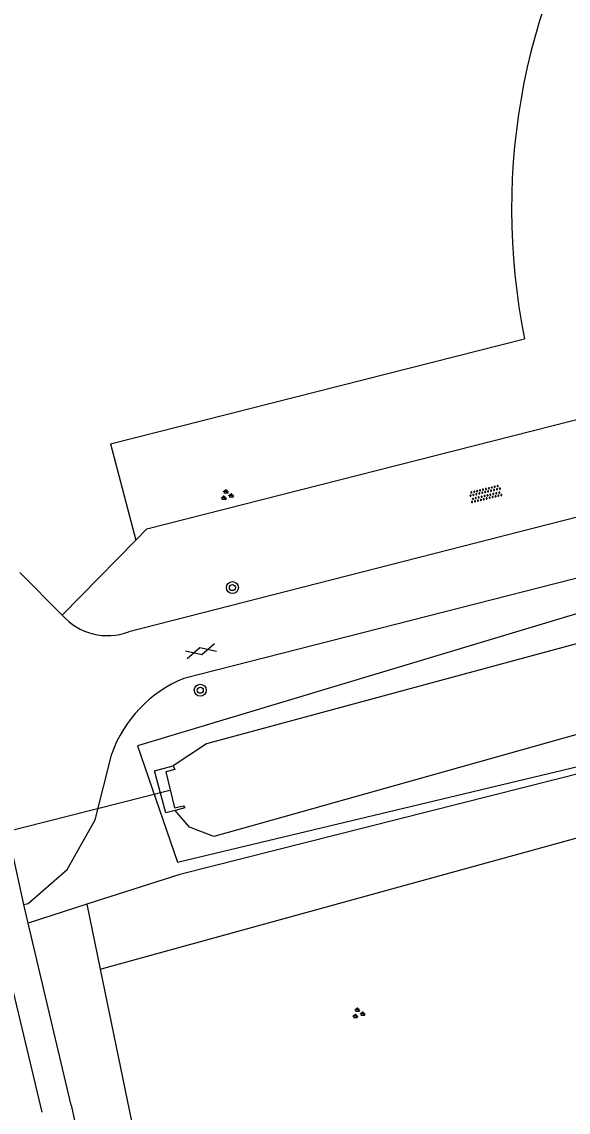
# Model space of a CAD drawing. Extents: x 133000 to 136000, y 400500 to 403500.
# Drawn here: x 133343.1 to 133379.3, y 401502.1 to 401574.5 of the extents above; entities that cross this region are included whole.
import ezdxf

# ---------------------------------------------------------------- set-up
doc = ezdxf.new("R2010")
doc.units = 0
for name, color, linetype in [('gg-knt-onverhard', 7, 'Continuous'), ('gg-knt-verharding', 7, 'Continuous'), ('gg-kntw-bovenkant insteek waterloop', 7, 'Continuous'), ('gg-kntw-waterlijn', 7, 'Continuous'), ('gg-kwrk-duiker nz buis', 7, 'Continuous'), ('gg-kwrk-uitstroombak niveau min 01', 7, 'Continuous'), ('gt-grn-groengrens', 7, 'Continuous'), ('gt-symb-boom', 7, 'Continuous'), ('gt-symb-gesloten verharding', 7, 'Continuous'), ('gt-symb-groenvak', 7, 'Continuous'), ('gt-symb-overige verharding', 7, 'Continuous')]:
    doc.layers.add(name, color=color, linetype=linetype)

# ---------------------------------------------------------------- blocks, each defined once
blk = doc.blocks.new('gt0-GESVH1')
at = {"layer": 'gt-symb-gesloten verharding'}
for p, q in [((-0.992, -0.261), (0.008, 0.239)), ((0.008, -0.261), (-0.992, 0.239)), ((0.008, 0.239), (1.008, -0.261)), ((1.008, 0.239), (0.008, -0.261))]:
    blk.add_line(p, q, dxfattribs=at)
blk = doc.blocks.new('gt0-BOOM')
at = {"layer": 'gt-symb-boom'}
for radius in [0.4, 0.2]:
    blk.add_circle((0, 0), radius, dxfattribs=at)
blk = doc.blocks.new('gt0-GRVAK')
at = {"layer": 'gt-symb-groenvak'}
for p, q in [((-0.11, 0.189), (-0.228, 0.24)), ((-0.182, 0.153), (0.088, 0.153)), ((-0.091, 0.211), (-0.156, 0.322)), ((-0.047, 0.214), (-0.047, 0.393)), ((-0.004, 0.211), (0.061, 0.322)), ((0.015, 0.189), (0.133, 0.24)), ((0.262, -0.052), (0.197, 0.059)), ((0.305, -0.049), (0.305, 0.13)), ((0.349, -0.052), (0.414, 0.059)), ((-0.245, -0.228), (-0.363, -0.177)), ((-0.318, -0.264), (-0.047, -0.264)), ((-0.226, -0.206), (-0.291, -0.095)), ((-0.183, -0.203), (-0.183, -0.024)), ((-0.139, -0.206), (-0.074, -0.095)), ((-0.12, -0.228), (-0.002, -0.177)), ((0.243, -0.074), (0.125, -0.023)), ((0.17, -0.11), (0.441, -0.11)), ((0.368, -0.074), (0.486, -0.023))]:
    blk.add_line(p, q, dxfattribs=at)
blk = doc.blocks.new('gt0-OVH')
at = {"layer": 'gt-symb-overige verharding'}
for points in [[(-0.972, 0.298), (-0.967, 0.308), (-0.965, 0.319), (-0.966, 0.33), (-0.971, 0.34), (-0.978, 0.348), (-0.988, 0.353), (-0.999, 0.355), (-1.01, 0.354), (-1.02, 0.349), (-1.028, 0.342), (-1.033, 0.332), (-1.035, 0.321), (-1.034, 0.31), (-1.029, 0.3), (-1.022, 0.292), (-1.012, 0.287), (-1.001, 0.285), (-0.99, 0.286), (-0.98, 0.291)], [(-0.872, 0.106), (-0.867, 0.116), (-0.865, 0.126), (-0.866, 0.137), (-0.871, 0.147), (-0.878, 0.156), (-0.888, 0.161), (-0.899, 0.163), (-0.91, 0.162), (-0.92, 0.157), (-0.928, 0.15), (-0.933, 0.14), (-0.935, 0.129), (-0.934, 0.118), (-0.929, 0.108), (-0.922, 0.1), (-0.912, 0.095), (-0.901, 0.092), (-0.89, 0.094), (-0.88, 0.098)], [(-0.772, 0.298), (-0.767, 0.308), (-0.765, 0.319), (-0.766, 0.33), (-0.771, 0.34), (-0.778, 0.348), (-0.788, 0.353), (-0.799, 0.355), (-0.81, 0.354), (-0.82, 0.349), (-0.828, 0.342), (-0.833, 0.332), (-0.835, 0.321), (-0.834, 0.31), (-0.829, 0.3), (-0.822, 0.292), (-0.812, 0.287), (-0.801, 0.285), (-0.79, 0.286), (-0.78, 0.291)], [(-0.672, 0.106), (-0.667, 0.116), (-0.665, 0.126), (-0.666, 0.137), (-0.671, 0.147), (-0.678, 0.156), (-0.688, 0.161), (-0.699, 0.163), (-0.71, 0.162), (-0.72, 0.157), (-0.728, 0.15), (-0.733, 0.14), (-0.735, 0.129), (-0.734, 0.118), (-0.729, 0.108), (-0.722, 0.1), (-0.712, 0.095), (-0.701, 0.092), (-0.69, 0.094), (-0.68, 0.098)], [(-0.572, 0.298), (-0.567, 0.308), (-0.565, 0.319), (-0.566, 0.33), (-0.571, 0.34), (-0.578, 0.348), (-0.588, 0.353), (-0.599, 0.355), (-0.61, 0.354), (-0.62, 0.349), (-0.628, 0.342), (-0.633, 0.332), (-0.635, 0.321), (-0.634, 0.31), (-0.629, 0.3), (-0.622, 0.292), (-0.612, 0.287), (-0.601, 0.285), (-0.59, 0.286), (-0.58, 0.291)], [(-0.472, 0.106), (-0.467, 0.116), (-0.465, 0.126), (-0.466, 0.137), (-0.471, 0.147), (-0.478, 0.156), (-0.488, 0.161), (-0.499, 0.163), (-0.51, 0.162), (-0.52, 0.157), (-0.528, 0.15), (-0.533, 0.14), (-0.535, 0.129), (-0.534, 0.118), (-0.529, 0.108), (-0.522, 0.1), (-0.512, 0.095), (-0.501, 0.092), (-0.49, 0.094), (-0.48, 0.098)], [(-0.372, 0.298), (-0.367, 0.308), (-0.365, 0.319), (-0.366, 0.33), (-0.371, 0.34), (-0.378, 0.348), (-0.388, 0.353), (-0.399, 0.355), (-0.41, 0.354), (-0.42, 0.349), (-0.428, 0.342), (-0.433, 0.332), (-0.435, 0.321), (-0.434, 0.31), (-0.429, 0.3), (-0.422, 0.292), (-0.412, 0.287), (-0.401, 0.285), (-0.39, 0.286), (-0.38, 0.291)], [(-0.272, 0.106), (-0.267, 0.116), (-0.265, 0.126), (-0.266, 0.137), (-0.271, 0.147), (-0.278, 0.156), (-0.288, 0.161), (-0.299, 0.163), (-0.31, 0.162), (-0.32, 0.157), (-0.328, 0.15), (-0.333, 0.14), (-0.335, 0.129), (-0.334, 0.118), (-0.329, 0.108), (-0.322, 0.1), (-0.312, 0.095), (-0.301, 0.092), (-0.29, 0.094), (-0.28, 0.098)], [(-0.172, 0.298), (-0.167, 0.308), (-0.165, 0.319), (-0.166, 0.33), (-0.171, 0.34), (-0.178, 0.348), (-0.188, 0.353), (-0.199, 0.355), (-0.21, 0.354), (-0.22, 0.349), (-0.228, 0.342), (-0.233, 0.332), (-0.235, 0.321), (-0.234, 0.31), (-0.229, 0.3), (-0.222, 0.292), (-0.212, 0.287), (-0.201, 0.285), (-0.19, 0.286), (-0.18, 0.291)], [(-0.072, 0.106), (-0.067, 0.116), (-0.065, 0.126), (-0.066, 0.137), (-0.071, 0.147), (-0.078, 0.156), (-0.088, 0.161), (-0.099, 0.163), (-0.11, 0.162), (-0.12, 0.157), (-0.128, 0.15), (-0.133, 0.14), (-0.135, 0.129), (-0.134, 0.118), (-0.129, 0.108), (-0.122, 0.1), (-0.112, 0.095), (-0.101, 0.092), (-0.09, 0.094), (-0.08, 0.098)], [(0.028, 0.298), (0.033, 0.308), (0.035, 0.319), (0.034, 0.33), (0.029, 0.34), (0.022, 0.348), (0.012, 0.353), (0.001, 0.355), (-0.01, 0.354), (-0.02, 0.349), (-0.028, 0.342), (-0.033, 0.332), (-0.035, 0.321), (-0.034, 0.31), (-0.029, 0.3), (-0.022, 0.292), (-0.012, 0.287), (-0.001, 0.285), (0.01, 0.286), (0.02, 0.291)], [(0.128, 0.106), (0.133, 0.116), (0.135, 0.126), (0.134, 0.137), (0.129, 0.147), (0.122, 0.156), (0.112, 0.161), (0.101, 0.163), (0.09, 0.162), (0.08, 0.157), (0.072, 0.15), (0.067, 0.14), (0.065, 0.129), (0.066, 0.118), (0.071, 0.108), (0.078, 0.1), (0.088, 0.095), (0.099, 0.092), (0.11, 0.094), (0.12, 0.098)], [(0.228, 0.298), (0.233, 0.308), (0.235, 0.319), (0.234, 0.33), (0.229, 0.34), (0.222, 0.348), (0.212, 0.353), (0.201, 0.355), (0.19, 0.354), (0.18, 0.349), (0.172, 0.342), (0.167, 0.332), (0.165, 0.321), (0.166, 0.31), (0.171, 0.3), (0.178, 0.292), (0.188, 0.287), (0.199, 0.285), (0.21, 0.286), (0.22, 0.291)], [(0.328, 0.106), (0.333, 0.116), (0.335, 0.126), (0.334, 0.137), (0.329, 0.147), (0.322, 0.156), (0.312, 0.161), (0.301, 0.163), (0.29, 0.162), (0.28, 0.157), (0.272, 0.15), (0.267, 0.14), (0.265, 0.129), (0.266, 0.118), (0.271, 0.108), (0.278, 0.1), (0.288, 0.095), (0.299, 0.092), (0.31, 0.094), (0.32, 0.098)], [(0.428, 0.298), (0.433, 0.308), (0.435, 0.319), (0.434, 0.33), (0.429, 0.34), (0.422, 0.348), (0.412, 0.353), (0.401, 0.355), (0.39, 0.354), (0.38, 0.349), (0.372, 0.342), (0.367, 0.332), (0.365, 0.321), (0.366, 0.31), (0.371, 0.3), (0.378, 0.292), (0.388, 0.287), (0.399, 0.285), (0.41, 0.286), (0.42, 0.291)], [(0.528, 0.106), (0.533, 0.116), (0.535, 0.126), (0.534, 0.137), (0.529, 0.147), (0.522, 0.156), (0.512, 0.161), (0.501, 0.163), (0.49, 0.162), (0.48, 0.157), (0.472, 0.15), (0.467, 0.14), (0.465, 0.129), (0.466, 0.118), (0.471, 0.108), (0.478, 0.1), (0.488, 0.095), (0.499, 0.092), (0.51, 0.094), (0.52, 0.098)], [(0.628, 0.298), (0.633, 0.308), (0.635, 0.319), (0.634, 0.33), (0.629, 0.34), (0.622, 0.348), (0.612, 0.353), (0.601, 0.355), (0.59, 0.354), (0.58, 0.349), (0.572, 0.342), (0.567, 0.332), (0.565, 0.321), (0.566, 0.31), (0.571, 0.3), (0.578, 0.292), (0.588, 0.287), (0.599, 0.285), (0.61, 0.286), (0.62, 0.291)], [(0.728, 0.106), (0.733, 0.116), (0.735, 0.126), (0.734, 0.137), (0.729, 0.147), (0.722, 0.156), (0.712, 0.161), (0.701, 0.163), (0.69, 0.162), (0.68, 0.157), (0.672, 0.15), (0.667, 0.14), (0.665, 0.129), (0.666, 0.118), (0.671, 0.108), (0.678, 0.1), (0.688, 0.095), (0.699, 0.092), (0.71, 0.094), (0.72, 0.098)], [(0.828, 0.298), (0.833, 0.308), (0.835, 0.319), (0.834, 0.33), (0.829, 0.34), (0.822, 0.348), (0.812, 0.353), (0.801, 0.355), (0.79, 0.354), (0.78, 0.349), (0.772, 0.342), (0.767, 0.332), (0.765, 0.321), (0.766, 0.31), (0.771, 0.3), (0.778, 0.292), (0.788, 0.287), (0.799, 0.285), (0.81, 0.286), (0.82, 0.291)], [(0.928, 0.106), (0.933, 0.116), (0.935, 0.126), (0.934, 0.137), (0.929, 0.147), (0.922, 0.156), (0.912, 0.161), (0.901, 0.163), (0.89, 0.162), (0.88, 0.157), (0.872, 0.15), (0.867, 0.14), (0.865, 0.129), (0.866, 0.118), (0.871, 0.108), (0.878, 0.1), (0.888, 0.095), (0.899, 0.092), (0.91, 0.094), (0.92, 0.098)], [(1.028, 0.298), (1.033, 0.308), (1.035, 0.319), (1.034, 0.33), (1.029, 0.34), (1.022, 0.348), (1.012, 0.353), (1.001, 0.355), (0.99, 0.354), (0.98, 0.349), (0.972, 0.342), (0.967, 0.332), (0.965, 0.321), (0.966, 0.31), (0.971, 0.3), (0.978, 0.292), (0.988, 0.287), (0.999, 0.285), (1.01, 0.286), (1.02, 0.291)], [(-0.972, -0.142), (-0.967, -0.132), (-0.965, -0.121), (-0.966, -0.11), (-0.971, -0.1), (-0.978, -0.092), (-0.988, -0.087), (-0.999, -0.085), (-1.01, -0.086), (-1.02, -0.091), (-1.028, -0.098), (-1.033, -0.108), (-1.035, -0.119), (-1.034, -0.13), (-1.029, -0.14), (-1.022, -0.148), (-1.012, -0.153), (-1.001, -0.155), (-0.99, -0.154), (-0.98, -0.149)], [(-0.872, -0.334), (-0.867, -0.324), (-0.865, -0.314), (-0.866, -0.303), (-0.871, -0.293), (-0.878, -0.284), (-0.888, -0.279), (-0.899, -0.277), (-0.91, -0.278), (-0.92, -0.283), (-0.928, -0.29), (-0.933, -0.3), (-0.935, -0.311), (-0.934, -0.322), (-0.929, -0.332), (-0.922, -0.34), (-0.912, -0.345), (-0.901, -0.348), (-0.89, -0.346), (-0.88, -0.342)], [(-0.772, -0.142), (-0.767, -0.132), (-0.765, -0.121), (-0.766, -0.11), (-0.771, -0.1), (-0.778, -0.092), (-0.788, -0.087), (-0.799, -0.085), (-0.81, -0.086), (-0.82, -0.091), (-0.828, -0.098), (-0.833, -0.108), (-0.835, -0.119), (-0.834, -0.13), (-0.829, -0.14), (-0.822, -0.148), (-0.812, -0.153), (-0.801, -0.155), (-0.79, -0.154), (-0.78, -0.149)], [(-0.672, -0.334), (-0.667, -0.324), (-0.665, -0.314), (-0.666, -0.303), (-0.671, -0.293), (-0.678, -0.284), (-0.688, -0.279), (-0.699, -0.277), (-0.71, -0.278), (-0.72, -0.283), (-0.728, -0.29), (-0.733, -0.3), (-0.735, -0.311), (-0.734, -0.322), (-0.729, -0.332), (-0.722, -0.34), (-0.712, -0.345), (-0.701, -0.348), (-0.69, -0.346), (-0.68, -0.342)], [(-0.572, -0.142), (-0.567, -0.132), (-0.565, -0.121), (-0.566, -0.11), (-0.571, -0.1), (-0.578, -0.092), (-0.588, -0.087), (-0.599, -0.085), (-0.61, -0.086), (-0.62, -0.091), (-0.628, -0.098), (-0.633, -0.108), (-0.635, -0.119), (-0.634, -0.13), (-0.629, -0.14), (-0.622, -0.148), (-0.612, -0.153), (-0.601, -0.155), (-0.59, -0.154), (-0.58, -0.149)], [(-0.472, -0.334), (-0.467, -0.324), (-0.465, -0.314), (-0.466, -0.303), (-0.471, -0.293), (-0.478, -0.284), (-0.488, -0.279), (-0.499, -0.277), (-0.51, -0.278), (-0.52, -0.283), (-0.528, -0.29), (-0.533, -0.3), (-0.535, -0.311), (-0.534, -0.322), (-0.529, -0.332), (-0.522, -0.34), (-0.512, -0.345), (-0.501, -0.348), (-0.49, -0.346), (-0.48, -0.342)], [(-0.372, -0.142), (-0.367, -0.132), (-0.365, -0.121), (-0.366, -0.11), (-0.371, -0.1), (-0.378, -0.092), (-0.388, -0.087), (-0.399, -0.085), (-0.41, -0.086), (-0.42, -0.091), (-0.428, -0.098), (-0.433, -0.108), (-0.435, -0.119), (-0.434, -0.13), (-0.429, -0.14), (-0.422, -0.148), (-0.412, -0.153), (-0.401, -0.155), (-0.39, -0.154), (-0.38, -0.149)], [(-0.272, -0.334), (-0.267, -0.324), (-0.265, -0.314), (-0.266, -0.303), (-0.271, -0.293), (-0.278, -0.284), (-0.288, -0.279), (-0.299, -0.277), (-0.31, -0.278), (-0.32, -0.283), (-0.328, -0.29), (-0.333, -0.3), (-0.335, -0.311), (-0.334, -0.322), (-0.329, -0.332), (-0.322, -0.34), (-0.312, -0.345), (-0.301, -0.348), (-0.29, -0.346), (-0.28, -0.342)], [(-0.172, -0.142), (-0.167, -0.132), (-0.165, -0.121), (-0.166, -0.11), (-0.171, -0.1), (-0.178, -0.092), (-0.188, -0.087), (-0.199, -0.085), (-0.21, -0.086), (-0.22, -0.091), (-0.228, -0.098), (-0.233, -0.108), (-0.235, -0.119), (-0.234, -0.13), (-0.229, -0.14), (-0.222, -0.148), (-0.212, -0.153), (-0.201, -0.155), (-0.19, -0.154), (-0.18, -0.149)], [(-0.072, -0.334), (-0.067, -0.324), (-0.065, -0.314), (-0.066, -0.303), (-0.071, -0.293), (-0.078, -0.284), (-0.088, -0.279), (-0.099, -0.277), (-0.11, -0.278), (-0.12, -0.283), (-0.128, -0.29), (-0.133, -0.3), (-0.135, -0.311), (-0.134, -0.322), (-0.129, -0.332), (-0.122, -0.34), (-0.112, -0.345), (-0.101, -0.348), (-0.09, -0.346), (-0.08, -0.342)], [(0.028, -0.142), (0.033, -0.132), (0.035, -0.121), (0.034, -0.11), (0.029, -0.1), (0.022, -0.092), (0.012, -0.087), (0.001, -0.085), (-0.01, -0.086), (-0.02, -0.091), (-0.028, -0.098), (-0.033, -0.108), (-0.035, -0.119), (-0.034, -0.13), (-0.029, -0.14), (-0.022, -0.148), (-0.012, -0.153), (-0.001, -0.155), (0.01, -0.154), (0.02, -0.149)], [(0.128, -0.334), (0.133, -0.324), (0.135, -0.314), (0.134, -0.303), (0.129, -0.293), (0.122, -0.284), (0.112, -0.279), (0.101, -0.277), (0.09, -0.278), (0.08, -0.283), (0.072, -0.29), (0.067, -0.3), (0.065, -0.311), (0.066, -0.322), (0.071, -0.332), (0.078, -0.34), (0.088, -0.345), (0.099, -0.348), (0.11, -0.346), (0.12, -0.342)], [(0.228, -0.142), (0.233, -0.132), (0.235, -0.121), (0.234, -0.11), (0.229, -0.1), (0.222, -0.092), (0.212, -0.087), (0.201, -0.085), (0.19, -0.086), (0.18, -0.091), (0.172, -0.098), (0.167, -0.108), (0.165, -0.119), (0.166, -0.13), (0.171, -0.14), (0.178, -0.148), (0.188, -0.153), (0.199, -0.155), (0.21, -0.154), (0.22, -0.149)], [(0.328, -0.334), (0.333, -0.324), (0.335, -0.314), (0.334, -0.303), (0.329, -0.293), (0.322, -0.284), (0.312, -0.279), (0.301, -0.277), (0.29, -0.278), (0.28, -0.283), (0.272, -0.29), (0.267, -0.3), (0.265, -0.311), (0.266, -0.322), (0.271, -0.332), (0.278, -0.34), (0.288, -0.345), (0.299, -0.348), (0.31, -0.346), (0.32, -0.342)], [(0.428, -0.142), (0.433, -0.132), (0.435, -0.121), (0.434, -0.11), (0.429, -0.1), (0.422, -0.092), (0.412, -0.087), (0.401, -0.085), (0.39, -0.086), (0.38, -0.091), (0.372, -0.098), (0.367, -0.108), (0.365, -0.119), (0.366, -0.13), (0.371, -0.14), (0.378, -0.148), (0.388, -0.153), (0.399, -0.155), (0.41, -0.154), (0.42, -0.149)], [(0.528, -0.334), (0.533, -0.324), (0.535, -0.314), (0.534, -0.303), (0.529, -0.293), (0.522, -0.284), (0.512, -0.279), (0.501, -0.277), (0.49, -0.278), (0.48, -0.283), (0.472, -0.29), (0.467, -0.3), (0.465, -0.311), (0.466, -0.322), (0.471, -0.332), (0.478, -0.34), (0.488, -0.345), (0.499, -0.348), (0.51, -0.346), (0.52, -0.342)], [(0.628, -0.142), (0.633, -0.132), (0.635, -0.121), (0.634, -0.11), (0.629, -0.1), (0.622, -0.092), (0.612, -0.087), (0.601, -0.085), (0.59, -0.086), (0.58, -0.091), (0.572, -0.098), (0.567, -0.108), (0.565, -0.119), (0.566, -0.13), (0.571, -0.14), (0.578, -0.148), (0.588, -0.153), (0.599, -0.155), (0.61, -0.154), (0.62, -0.149)], [(0.728, -0.334), (0.733, -0.324), (0.735, -0.314), (0.734, -0.303), (0.729, -0.293), (0.722, -0.284), (0.712, -0.279), (0.701, -0.277), (0.69, -0.278), (0.68, -0.283), (0.672, -0.29), (0.667, -0.3), (0.665, -0.311), (0.666, -0.322), (0.671, -0.332), (0.678, -0.34), (0.688, -0.345), (0.699, -0.348), (0.71, -0.346), (0.72, -0.342)], [(0.828, -0.142), (0.833, -0.132), (0.835, -0.121), (0.834, -0.11), (0.829, -0.1), (0.822, -0.092), (0.812, -0.087), (0.801, -0.085), (0.79, -0.086), (0.78, -0.091), (0.772, -0.098), (0.767, -0.108), (0.765, -0.119), (0.766, -0.13), (0.771, -0.14), (0.778, -0.148), (0.788, -0.153), (0.799, -0.155), (0.81, -0.154), (0.82, -0.149)], [(0.928, -0.334), (0.933, -0.324), (0.935, -0.314), (0.934, -0.303), (0.929, -0.293), (0.922, -0.284), (0.912, -0.279), (0.901, -0.277), (0.89, -0.278), (0.88, -0.283), (0.872, -0.29), (0.867, -0.3), (0.865, -0.311), (0.866, -0.322), (0.871, -0.332), (0.878, -0.34), (0.888, -0.345), (0.899, -0.348), (0.91, -0.346), (0.92, -0.342)], [(1.028, -0.142), (1.033, -0.132), (1.035, -0.121), (1.034, -0.11), (1.029, -0.1), (1.022, -0.092), (1.012, -0.087), (1.001, -0.085), (0.99, -0.086), (0.98, -0.091), (0.972, -0.098), (0.967, -0.108), (0.965, -0.119), (0.966, -0.13), (0.971, -0.14), (0.978, -0.148), (0.988, -0.153), (0.999, -0.155), (1.01, -0.154), (1.02, -0.149)]]:
    blk.add_lwpolyline(points, close=True, dxfattribs=at)

msp = doc.modelspace()

# ---------------------------------------------------------------- linework, layer by layer
at = {"layer": 'gg-knt-onverhard'}
msp.add_line((133345.788, 401535.092), (133350.676, 401540.058), dxfattribs=at)
msp.add_lwpolyline([(133350.676, 401540.058), (133351.411, 401540.805), (133380.776, 401548.294), (133383.05, 401545.987)], dxfattribs=at)
at = {"layer": 'gg-knt-verharding'}
for p, q in [((133385.881, 401543.113), (133350.217, 401533.979)), ((133345.788, 401535.092), (133342.985, 401537.918)), ((133343.24, 401515.878), (133342.07, 401521.256)), ((133343.24, 401515.878), (133343.543, 401515.944)), ((133343.529, 401514.648), (133343.24, 401515.878)), ((133346.375, 401502.559), (133343.529, 401514.648))]:
    msp.add_line(p, q, dxfattribs=at)
for points in [[(134000, 401695.216), (133970.901, 401688.085), (133649.081, 401606.586), (133475.117, 401562.201), (133467.185, 401559.832), (133454.758, 401556.567), (133452.573, 401555.876), (133450.136, 401553.29), (133431.193, 401548.915), (133429.108, 401549.937), (133427.066, 401549.571), (133353.857, 401530.878)], [(133343.543, 401515.944), (133346.129, 401518.194), (133347.966, 401521.505), (133349.076, 401525.883)], [(133340.071, 401520.824), (133341.296, 401515.199), (133344.429, 401502.096)]]:
    msp.add_lwpolyline(points, dxfattribs=at)
for centre, radius, start, end in [((133348.804, 401537.724), 4.003, 221.11399, 290.67355), ((133357.035, 401523.051), 8.448, 112.09648, 160.41157), ((134609.234, 401803.411), 1298.201, 193.399863, 195.009467)]:
    msp.add_arc(centre, radius, start, end, dxfattribs=at)
at = {"layer": 'gg-kntw-bovenkant insteek waterloop'}
msp.add_lwpolyline([(133380.347, 401535.295), (133350.792, 401526.42), (133353.438, 401518.681), (133383.03, 401525.762)], dxfattribs=at)
at = {"layer": 'gg-kntw-waterlijn'}
for points in [[(133380.868, 401533.442), (133355.371, 401526.552), (133353.144, 401525.074)], [(133382.435, 401527.875), (133358.309, 401521.076), (133355.85, 401520.383), (133354.227, 401521.01), (133353.291, 401522.124)]]:
    msp.add_lwpolyline(points, dxfattribs=at)
at = {"layer": 'gg-kwrk-duiker nz buis'}
msp.add_line((133322.294, 401515.731), (133352.937, 401523.473), dxfattribs=at)
at = {"layer": 'gg-kwrk-uitstroombak niveau min 01'}
msp.add_line((133351.916, 401524.746), (133353.144, 401525.074), dxfattribs=at)
for points in [[(133353.144, 401525.074), (133353.256, 401524.831), (133352.668, 401524.69), (133353.246, 401522.289), (133353.834, 401522.431), (133353.919, 401522.294), (133353.291, 401522.124)], [(133353.291, 401522.124), (133352.663, 401521.953), (133351.916, 401524.746)]]:
    msp.add_lwpolyline(points, dxfattribs=at)
at = {"layer": 'gt-grn-groengrens'}
for p, q in [((133348.995, 401546.454), (133376.459, 401553.419)), ((133348.995, 401546.454), (133350.676, 401540.058)), ((133348.307, 401511.588), (133381.803, 401520.821)), ((133347.419, 401515.893), (133343.529, 401514.648)), ((133347.419, 401515.893), (133348.307, 401511.588))]:
    msp.add_line(p, q, dxfattribs=at)
for points in [[(133386.673, 401526.224), (133353.602, 401517.872), (133347.419, 401515.893)], [(133348.307, 401511.588), (133350.696, 401500), (133350.809, 401499.453), (133356.401, 401476.764), (133362.739, 401450.82), (133362.812, 401450.522), (133363.896, 401447.564), (133368.962, 401434.16), (133373.969, 401420.001), (133378.348, 401407.836)]]:
    msp.add_lwpolyline(points, dxfattribs=at)
msp.add_arc((133418.71, 401562.02), 43.118, 146.06673, 191.50571, dxfattribs=at)

# ---------------------------------------------------------------- block references
at = {"layer": 'gt-symb-boom'}
for p in [(133357.08, 401536.91), (133354.948, 401530.1)]:
    msp.add_blockref('gt0-BOOM', p, dxfattribs=at)
at = {"layer": 'gt-symb-gesloten verharding', "rotation": 14.24474247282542}
msp.add_blockref('gt0-GESVH1', (133354.979, 401532.699), dxfattribs=at)
at = {"layer": 'gt-symb-groenvak'}
for p in [(133356.703, 401543.048), (133365.426, 401508.653)]:
    msp.add_blockref('gt0-GRVAK', p, dxfattribs=at)
at = {"layer": 'gt-symb-overige verharding', "rotation": -166.5889281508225}
msp.add_blockref('gt0-OVH', (133373.871, 401543.136), dxfattribs=at)

doc.saveas('drawing.dxf')
